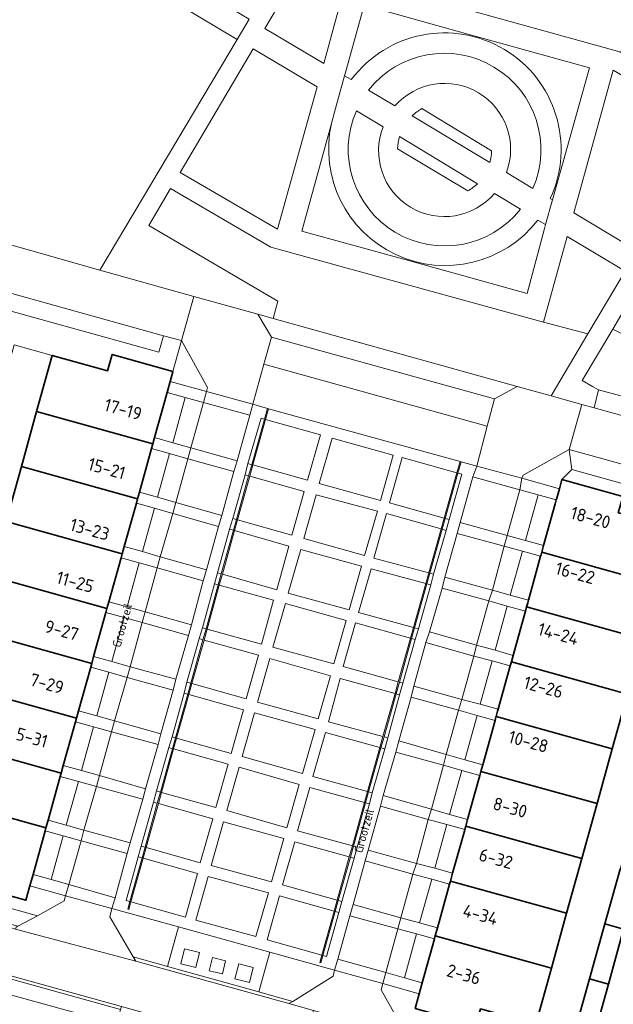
# Model space of a CAD drawing. Header units: metres. Extents: x 149984 to 156489, y 469398 to 478068.
# Tile 717 of 854: x 154515 to 154577, y 473006 to 473110. Entities that reach past the tile are written whole.
import ezdxf
from ezdxf.enums import TextEntityAlignment as Align

# ---------------------------------------------------------------- set-up
doc = ezdxf.new("R2010")
doc.units = ezdxf.units.M
doc.header["$LTSCALE"] = 0.75
for name, color, linetype, lineweight in [('B-WE-GR-BEPLANTING_CULTUUR_HEESTERS-GV', 252, 'Continuous', 18), ('B-WE-GR-STRUIK-GV', 252, 'Continuous', 13), ('B-WE-IE-TERREINAFSCHEIDING_KUNSTMATIG_MUUR-GV', 252, 'Continuous', 18), ('B-WE-OG-BEBOUWING-GV', 6, 'Continuous', 35), ('B-WE-OG-BEBOUWING-T18', 1, 'Continuous', 18), ('B-WE-OG-TERREIN_BEGROEID-GV', 252, 'Continuous', 18), ('B-WE-OG-TERREIN_ERF-GV', 252, 'Continuous', 18), ('B-WE-OG-TOPOGRAFIE-T18', 7, 'Continuous', 18), ('B-WE-VH-GESLOTENVERHARDING_ASFALT-GV', 252, 'Continuous', 18), ('B-WE-VH-OPENVERHARDING-GV', 252, 'Continuous', 18), ('B-WE-VH-OPENVERHARDING_BETONSTRAATSTEEN-GV', 252, 'Continuous', 18), ('B-WE-VH-OPENVERHARDING_SIERBESTRATING-GV', 252, 'Continuous', 18), ('B-WE-VH-OPENVERHARDING_STRAATBAKSTEEN-GV', 252, 'Continuous', 18)]:
    doc.layers.add(name, color=color, linetype=linetype, lineweight=lineweight)
doc.styles.add('NLCS-ISO-M500-T18', font='NLCS-ISO.ttf', dxfattribs={"height": 0.9})
doc.styles.add('NLCS-ISO-M750-T18', font='NLCS-ISO.ttf', dxfattribs={"height": 1.35})

msp = doc.modelspace()

# ---------------------------------------------------------------- linework, layer by layer
at = {"layer": 'B-WE-GR-BEPLANTING_CULTUUR_HEESTERS-GV', "flags": 128}
for points in [[(154570.786, 473091.231), (154571.035, 473091.095), (154574.941, 473105.071), (154562.053, 473108.645), (154551.088, 473111.719), (154549.227, 473104.981), (154549.018, 473104.225), (154549.732, 473103.835)], [(154551.553, 473102.723), (154554.354, 473101.049)], [(154553.102, 473098.844), (154550.268, 473100.536)], [(154564.574, 473096.302), (154557.212, 473100.758)], [(154547.622, 473099.168), (154544.482, 473087.797), (154555.556, 473084.736), (154568.355, 473081.198), (154570.148, 473087.923)], [(154556.172, 473099.979), (154564.392, 473095.058)], [(154563.085, 473092.809), (154554.821, 473097.795)], [(154554.617, 473096.508), (154562.081, 473092.042)], [(154566.159, 473093.997), (154568.958, 473092.299)], [(154567.63, 473090.104), (154564.886, 473091.775)], [(154570.148, 473087.923), (154570.305, 473088.485), (154569.461, 473088.947)], [(154579.079, 473076.572), (154577.407, 473077.412), (154574.175, 473071.973), (154575.279, 473071.347), (154575.908, 473070.991), (154594.113, 473066.127)]]:
    msp.add_lwpolyline(points, dxfattribs=at)
at = {"layer": 'B-WE-GR-BEPLANTING_CULTUUR_HEESTERS-GV'}
for points in [[(154549.732, 473103.835, -0.9011196), (154570.786, 473091.231)], [(154568.958, 473092.299, 0.8789656), (154551.553, 473102.723)], [(154554.354, 473101.049, -0.8327284), (154566.159, 473093.997)], [(154550.268, 473100.536, 0.8801924), (154567.63, 473090.104)], [(154557.212, 473100.758, 0.0643375), (154556.172, 473099.979)], [(154569.461, 473088.947, -0.8017398), (154547.622, 473099.168)], [(154564.886, 473091.775, -0.8468182), (154553.102, 473098.844)], [(154554.821, 473097.795, 0.0389792), (154554.617, 473096.508)], [(154564.392, 473095.058, 0.0706389), (154564.574, 473096.302)], [(154562.081, 473092.042, 0.0569916), (154563.085, 473092.809)]]:
    msp.add_lwpolyline(points, format="xyb", dxfattribs=at)
at = {"layer": 'B-WE-GR-BEPLANTING_CULTUUR_HEESTERS-GV', "flags": 128}
msp.add_lwpolyline([(154577.407, 473077.412), (154579.079, 473076.572), (154580.623, 473075.382), (154582.015, 473074.369), (154582.749, 473073.635), (154583.711, 473073.104), (154584.774, 473072.851), (154585.635, 473072.977), (154586.394, 473073.306), (154586.976, 473073.661), (154587.964, 473073.661), (154588.976, 473073.737), (154590.495, 473073.483), (154591.938, 473073.104), (154593.406, 473072.496), (154594.545, 473071.737), (154595.457, 473071.053), (154596.382, 473070.306), (154597.021, 473072.646), (154580.435, 473082.51), (154578.262, 473078.852)], close=True, dxfattribs=at)
at = {"layer": 'B-WE-GR-STRUIK-GV', "flags": 128}
msp.add_lwpolyline([(154575.908, 473070.991), (154575.447, 473069.079), (154592.856, 473064.243), (154593.067, 473065.001), (154593.25, 473065.368), (154593.556, 473065.694), (154593.963, 473066.041), (154594.113, 473066.127)], close=True, dxfattribs=at)
at = {"layer": 'B-WE-IE-TERREINAFSCHEIDING_KUNSTMATIG_MUUR-GV', "flags": 128}
for points in [[(154530.924, 473032.958), (154531.243, 473034.102), (154532.536, 473038.738), (154532.855, 473039.881), (154534.143, 473044.497), (154534.468, 473045.66), (154535.762, 473050.301), (154536.084, 473051.453), (154537.376, 473056.085), (154537.692, 473057.217), (154538.982, 473061.84), (154539.313, 473063.028), (154540.659, 473067.851), (154540.971, 473068.969), (154540.856, 473069.003), (154540.544, 473067.883), (154539.198, 473063.06), (154538.867, 473061.872), (154537.577, 473057.249), (154537.261, 473056.118), (154535.969, 473051.486), (154535.647, 473050.333), (154534.352, 473045.693), (154534.028, 473044.529), (154532.74, 473039.913), (154532.421, 473038.771), (154531.127, 473034.134), (154530.808, 473032.99), (154529.527, 473028.399), (154529.196, 473027.211), (154527.897, 473022.555), (154527.583, 473021.432), (154526.295, 473016.815), (154526.066, 473015.994), (154526.181, 473015.959), (154526.411, 473016.782), (154527.699, 473021.4), (154528.012, 473022.523), (154529.311, 473027.178), (154529.643, 473028.367)], [(154552.758, 473033.106), (154551.452, 473028.445), (154551.13, 473027.296), (154549.846, 473022.713), (154549.515, 473021.531), (154548.23, 473016.946), (154547.907, 473015.793), (154546.604, 473011.141), (154546.384, 473010.357), (154546.5, 473010.325), (154546.72, 473011.109), (154548.023, 473015.761), (154548.346, 473016.914), (154549.63, 473021.498), (154549.962, 473022.681), (154551.246, 473027.264), (154551.567, 473028.412), (154552.873, 473033.074), (154553.199, 473034.235), (154554.478, 473038.803), (154554.821, 473040.025), (154556.115, 473044.644), (154556.439, 473045.802), (154557.739, 473050.441), (154558.054, 473051.564), (154559.359, 473056.225), (154559.677, 473057.359), (154561.023, 473062.165), (154561.36, 473063.366), (154561.244, 473063.397), (154560.908, 473062.197), (154559.561, 473057.391), (154559.244, 473056.258), (154557.938, 473051.595), (154557.623, 473050.472), (154556.323, 473045.834), (154555.999, 473044.676), (154554.705, 473040.057), (154554.363, 473038.835), (154553.083, 473034.267)]]:
    msp.add_lwpolyline(points, close=True, dxfattribs=at)
at = {"layer": 'B-WE-OG-BEBOUWING-GV', "flags": 128}
for points in [[(154530.842, 473072.898), (154530.848, 473072.921), (154524.404, 473074.717), (154523.926, 473072.996), (154518.081, 473074.626), (154516.425, 473068.674), (154528.716, 473065.254), (154528.903, 473065.926), (154530.235, 473070.716), (154530.556, 473071.868)], [(154516.425, 473068.674), (154514.809, 473062.866), (154527.101, 473059.446), (154527.294, 473060.14), (154528.581, 473064.767), (154528.716, 473065.254)], [(154525.486, 473053.638), (154525.694, 473054.386), (154526.977, 473059), (154527.101, 473059.446), (154514.809, 473062.866), (154513.193, 473057.058)], [(154569.895, 473053.804), (154582.197, 473050.388), (154583.849, 473056.337), (154578.673, 473057.773), (154578.008, 473057.958), (154577.999, 473057.96), (154578.473, 473059.67), (154578.479, 473059.693), (154572.025, 473061.482), (154571.757, 473060.517), (154571.483, 473059.53), (154571.43, 473059.337), (154571.31, 473058.904), (154570.086, 473054.491)], [(154523.871, 473047.83), (154524.071, 473048.549), (154525.367, 473053.211), (154525.486, 473053.638), (154513.193, 473057.058), (154511.577, 473051.25)], [(154582.197, 473050.388), (154569.895, 473053.804), (154569.817, 473053.524), (154569.773, 473053.364), (154569.087, 473050.892), (154568.479, 473048.702), (154568.407, 473048.442), (154568.284, 473047.999), (154580.586, 473044.584)], [(154511.577, 473051.25), (154509.961, 473045.443), (154522.256, 473042.022), (154522.456, 473042.741), (154523.753, 473047.406), (154523.871, 473047.83)], [(154566.863, 473042.874), (154566.674, 473042.194), (154578.974, 473038.779), (154580.586, 473044.584), (154568.284, 473047.999), (154568.16, 473047.551), (154567.775, 473046.163)], [(154520.641, 473036.214), (154520.861, 473037.005), (154522.145, 473041.623), (154522.256, 473042.022), (154509.961, 473045.443), (154508.345, 473039.635)], [(154565.225, 473036.974), (154565.063, 473036.39), (154577.362, 473032.975), (154578.974, 473038.779), (154566.674, 473042.194), (154566.551, 473041.752), (154565.277, 473037.161)], [(154506.729, 473033.827), (154519.026, 473030.405), (154519.246, 473031.197), (154520.533, 473035.826), (154520.641, 473036.214), (154508.345, 473039.635)], [(154565.063, 473036.39), (154565.044, 473036.322), (154564.947, 473035.972), (154563.646, 473031.282), (154563.453, 473030.585), (154575.751, 473027.17), (154577.362, 473032.975)], [(154519.026, 473030.405), (154506.729, 473033.827), (154505.113, 473028.019), (154517.411, 473024.597), (154517.641, 473025.425), (154518.931, 473030.063)], [(154563.453, 473030.585), (154563.333, 473030.154), (154562.811, 473028.271), (154562.04, 473025.495), (154561.842, 473024.78), (154574.139, 473021.366), (154575.751, 473027.17)], [(154505.113, 473028.019), (154503.457, 473022.067), (154509.311, 473020.46), (154508.831, 473018.728), (154515.282, 473016.939), (154515.704, 473018.457), (154516.038, 473019.659), (154517.324, 473024.284), (154517.411, 473024.597)], [(154560.232, 473018.975), (154572.527, 473015.561), (154574.139, 473021.366), (154561.842, 473024.78), (154561.743, 473024.423), (154561.699, 473024.265), (154560.461, 473019.802)], [(154576.567, 473014.432), (154578.557, 473013.879), (154580.17, 473019.684), (154578.179, 473020.236)], [(154560.138, 473018.638), (154559.214, 473015.307), (154558.856, 473014.017), (154558.621, 473013.171), (154570.916, 473009.757), (154572.527, 473015.561), (154560.232, 473018.975)], [(154578.557, 473013.879), (154576.567, 473014.432), (154574.955, 473008.627), (154576.945, 473008.074)], [(154569.264, 473003.808), (154570.916, 473009.757), (154558.621, 473013.171), (154558.531, 473012.848), (154557.247, 473008.217), (154557.139, 473007.828), (154556.923, 473007.05), (154556.493, 473005.499), (154562.929, 473003.696), (154563.413, 473005.434)], [(154576.945, 473008.074), (154574.955, 473008.627), (154573.302, 473002.678), (154575.292, 473002.125)]]:
    msp.add_lwpolyline(points, close=True, dxfattribs=at)
at = {"layer": 'B-WE-OG-TERREIN_BEGROEID-GV', "flags": 128}
for points in [[(154544.593, 473116.049), (154549.326, 473114.791), (154578.146, 473106.773), (154588.794, 473100.478), (154591.026, 473104.281), (154576.913, 473112.629), (154577.575, 473114.456), (154553.754, 473121.017), (154552.476, 473116.285), (154550.267, 473116.927), (154551.627, 473121.605), (154548.386, 473122.502)], [(154549.326, 473114.791), (154544.593, 473116.049), (154540.596, 473109.248), (154546.808, 473105.546)], [(154539.328, 473107.093), (154531.616, 473093.988), (154541.937, 473087.986), (154546.114, 473103.049)], [(154573.289, 473089.712), (154579.995, 473085.7), (154587.766, 473098.784), (154577.458, 473104.82)], [(154567.275, 473071.349), (154567.288, 473071.345), (154570.891, 473070.344), (154574.778, 473076.899), (154570.061, 473078.165), (154541.215, 473086.08), (154530.604, 473092.31), (154528.288, 473088.372), (154541.963, 473080.368), (154541.464, 473078.533)], [(154570.061, 473078.165), (154574.778, 473076.899), (154578.727, 473083.558), (154572.599, 473087.206)]]:
    msp.add_lwpolyline(points, close=True, dxfattribs=at)
msp.add_lwpolyline([(154478.306, 473096.255), (154480.229, 473095.721), (154481.728, 473095.279), (154501.483, 473089.782), (154523.127, 473083.638), (154537.648, 473108.071), (154518.842, 473119.323)], dxfattribs=at)
at = {"layer": 'B-WE-OG-TERREIN_ERF-GV', "flags": 128}
for points in [[(154512.372, 473069.802), (154510.756, 473063.994), (154509.139, 473058.186), (154507.523, 473052.378), (154505.907, 473046.571), (154504.291, 473040.763), (154502.675, 473034.955), (154501.058, 473029.147), (154499.399, 473023.185), (154503.457, 473022.067), (154505.113, 473028.019), (154506.729, 473033.827), (154508.345, 473039.635), (154509.961, 473045.443), (154511.577, 473051.25), (154513.193, 473057.058), (154514.809, 473062.866), (154516.425, 473068.674), (154518.081, 473074.626), (154514.027, 473075.749)], [(154570.916, 473009.757), (154569.264, 473003.808), (154573.302, 473002.678), (154574.955, 473008.627), (154576.567, 473014.432), (154578.179, 473020.236), (154579.792, 473026.041), (154581.404, 473031.846), (154583.017, 473037.65), (154584.629, 473043.455), (154586.241, 473049.26), (154587.894, 473055.209), (154583.849, 473056.337), (154582.197, 473050.388), (154580.586, 473044.584), (154578.974, 473038.779), (154577.362, 473032.975), (154575.751, 473027.17), (154574.139, 473021.366), (154572.527, 473015.561)]]:
    msp.add_lwpolyline(points, close=True, dxfattribs=at)
msp.add_lwpolyline([(154651.005, 473038.708), (154619.36, 473047.607), (154590.874, 473055.504), (154590.585, 473054.461), (154589.885, 473054.656), (154588.232, 473048.707), (154586.62, 473042.902), (154585.007, 473037.097), (154583.395, 473031.293), (154581.782, 473025.488), (154580.17, 473019.684), (154578.557, 473013.879), (154576.945, 473008.074), (154575.292, 473002.125), (154576.714, 473001.73), (154576.447, 473000.817), (154579.383, 473000), (154649.167, 472980.583), (154650.78, 472986.359)], dxfattribs=at)
at = {"layer": 'B-WE-VH-GESLOTENVERHARDING_ASFALT-GV', "flags": 128}
msp.add_lwpolyline([(154518.842, 473119.323), (154537.648, 473108.071), (154538.926, 473110.225), (154526.121, 473117.865), (154520.051, 473121.487)], dxfattribs=at)
at = {"layer": 'B-WE-VH-OPENVERHARDING-GV', "flags": 128}
for points in [[(154532.076, 473011.786), (154531.691, 473010.221), (154533.263, 473009.833), (154533.649, 473011.398)], [(154535.033, 473010.867), (154534.698, 473009.472), (154536.083, 473009.139), (154536.418, 473010.535)], [(154537.83, 473010.213), (154537.412, 473008.634), (154538.94, 473008.23), (154539.358, 473009.809)]]:
    msp.add_lwpolyline(points, close=True, dxfattribs=at)
at = {"layer": 'B-WE-VH-OPENVERHARDING_BETONSTRAATSTEEN-GV', "flags": 128}
for points in [[(154480.395, 473090.488), (154529.841, 473076.717), (154531.759, 473076.199), (154533.06, 473080.873), (154523.127, 473083.638), (154501.483, 473089.782), (154481.728, 473095.279)], [(154480.395, 473090.488), (154479.883, 473088.716), (154529.358, 473074.967), (154529.841, 473076.717)], [(154539.305, 473069.466), (154540.479, 473073.685), (154541.27, 473076.55), (154539.855, 473078.981), (154533.06, 473080.873), (154531.759, 473076.199), (154534.519, 473071.224), (154534.404, 473070.799)], [(154541.464, 473078.533), (154539.855, 473078.981), (154541.27, 473076.55), (154564.904, 473070.034), (154567.275, 473071.349)], [(154530.848, 473072.921), (154530.842, 473072.898), (154530.556, 473071.868), (154534.404, 473070.799), (154534.519, 473071.224), (154531.759, 473076.199)], [(154540.479, 473073.685), (154564.101, 473067.15), (154564.904, 473070.034), (154541.27, 473076.55)], [(154564.101, 473067.15), (154540.479, 473073.685), (154539.305, 473069.466), (154540.856, 473069.003), (154540.971, 473068.969), (154561.244, 473063.397), (154561.36, 473063.366), (154563.004, 473062.919)], [(154534.096, 473069.643), (154534.404, 473070.799), (154530.556, 473071.868), (154530.235, 473070.716), (154532.157, 473070.182)], [(154567.787, 473061.618), (154567.922, 473061.963), (154572.797, 473064.665), (154574.125, 473069.446), (154570.891, 473070.344), (154567.288, 473071.345), (154567.275, 473071.349), (154564.904, 473070.034), (154564.101, 473067.15), (154563.004, 473062.919)], [(154528.903, 473065.926), (154530.824, 473065.388), (154532.157, 473070.182), (154530.235, 473070.716)], [(154532.746, 473064.851), (154534.096, 473069.643), (154532.157, 473070.182), (154530.824, 473065.388)], [(154534.096, 473069.643), (154538.99, 473068.286), (154539.305, 473069.466), (154534.404, 473070.799)], [(154537.641, 473063.452), (154537.3, 473062.323), (154536.03, 473057.67), (154535.677, 473056.531), (154534.401, 473051.919), (154534.057, 473050.746), (154532.829, 473046.106), (154532.498, 473044.978), (154531.173, 473040.339), (154530.874, 473039.182), (154529.556, 473034.559), (154529.277, 473033.42), (154527.961, 473028.755), (154527.665, 473027.645), (154526.341, 473023.015), (154526.004, 473021.879), (154524.726, 473017.204), (154524.385, 473016.077), (154531.44, 473014.121), (154541.103, 473011.442), (154547.965, 473009.54), (154548.322, 473010.714), (154549.575, 473015.303), (154549.921, 473016.501), (154551.197, 473021.115), (154551.511, 473022.25), (154552.807, 473026.895), (154553.119, 473028.047), (154554.433, 473032.64), (154554.774, 473033.813), (154556.053, 473038.454), (154556.364, 473039.6), (154557.621, 473044.219), (154558.013, 473045.375), (154559.349, 473049.999), (154559.638, 473051.167), (154560.923, 473055.756), (154561.254, 473056.925), (154562.614, 473061.762), (154563.004, 473062.919), (154561.36, 473063.366), (154561.023, 473062.165), (154561.428, 473062.052), (154560.089, 473057.244), (154559.782, 473056.106), (154558.45, 473051.457), (154558.151, 473050.33), (154556.838, 473045.695), (154556.504, 473044.535), (154555.196, 473039.92), (154554.84, 473038.704), (154553.59, 473034.128), (154553.282, 473032.96), (154551.956, 473028.304), (154551.646, 473027.154), (154550.345, 473022.576), (154550.018, 473021.39), (154548.733, 473016.805), (154548.4, 473015.655), (154547.121, 473010.996), (154546.72, 473011.109), (154546.5, 473010.325), (154546.384, 473010.357), (154546.604, 473011.141), (154540.838, 473012.76), (154542.116, 473017.419), (154547.907, 473015.793), (154548.23, 473016.946), (154542.444, 473018.57), (154543.749, 473023.143), (154549.515, 473021.531), (154549.846, 473022.713), (154544.039, 473024.308), (154545.341, 473028.886), (154551.13, 473027.296), (154551.452, 473028.445), (154545.673, 473030.058), (154546.999, 473034.714), (154552.758, 473033.106), (154553.083, 473034.267), (154547.306, 473035.849), (154548.556, 473040.425), (154554.363, 473038.835), (154554.705, 473040.057), (154548.882, 473041.684), (154550.191, 473046.299), (154555.999, 473044.676), (154556.323, 473045.834), (154550.507, 473047.402), (154551.82, 473052.037), (154557.623, 473050.472), (154557.938, 473051.595), (154552.133, 473053.16), (154553.45, 473057.892), (154559.244, 473056.258), (154559.561, 473057.391), (154553.775, 473059.005), (154555.114, 473063.813), (154560.908, 473062.197), (154561.244, 473063.397), (154540.971, 473068.969), (154540.659, 473067.851), (154546.488, 473066.217), (154545.109, 473061.404), (154539.313, 473063.028), (154538.982, 473061.84), (154544.75, 473060.22), (154543.452, 473055.599), (154537.692, 473057.217), (154537.376, 473056.085), (154543.108, 473054.438), (154541.836, 473049.8), (154536.084, 473051.453), (154535.762, 473050.301), (154541.49, 473048.706), (154540.217, 473044.061), (154534.468, 473045.66), (154534.143, 473044.497), (154539.906, 473042.877), (154538.597, 473038.267), (154532.855, 473039.881), (154532.536, 473038.738), (154538.306, 473037.099), (154537.029, 473032.493), (154531.243, 473034.102), (154530.924, 473032.958), (154536.712, 473031.348), (154535.405, 473026.766), (154529.643, 473028.367), (154529.311, 473027.178), (154535.062, 473025.569), (154533.747, 473020.919), (154528.012, 473022.523), (154527.699, 473021.4), (154533.458, 473019.77), (154532.181, 473015.149), (154526.411, 473016.782), (154526.181, 473015.959), (154526.066, 473015.994), (154526.295, 473016.815), (154525.894, 473016.928), (154527.171, 473021.549), (154527.483, 473022.671), (154528.798, 473027.322), (154529.108, 473028.516), (154530.415, 473033.099), (154530.753, 473034.238), (154532.054, 473038.875), (154532.324, 473040.03), (154533.633, 473044.64), (154533.984, 473045.795), (154535.258, 473050.441), (154535.576, 473051.599), (154536.848, 473056.237), (154537.182, 473057.36), (154538.48, 473061.981), (154538.796, 473063.173), (154540.174, 473067.987), (154540.544, 473067.883), (154540.856, 473069.003), (154539.305, 473069.466), (154538.99, 473068.286)], [(154538.99, 473068.286), (154534.096, 473069.643), (154532.746, 473064.851), (154537.641, 473063.452)], [(154575.447, 473069.079), (154574.125, 473069.446), (154572.797, 473064.665), (154618.106, 473052.093), (154619.402, 473056.869), (154597.41, 473062.978), (154595.505, 473063.507), (154594.594, 473063.76), (154592.856, 473064.243)], [(154538.796, 473063.173), (154539.198, 473063.06), (154540.544, 473067.883), (154540.174, 473067.987)], [(154540.659, 473067.851), (154539.313, 473063.028), (154545.109, 473061.404), (154546.488, 473066.217)], [(154528.903, 473065.926), (154528.716, 473065.254), (154528.581, 473064.767), (154530.503, 473064.232), (154532.424, 473063.685), (154532.746, 473064.851), (154530.824, 473065.388)], [(154552.811, 473059.272), (154554.181, 473064.073), (154547.708, 473065.877), (154546.346, 473061.062)], [(154554.181, 473064.073), (154552.811, 473059.272), (154546.346, 473061.062), (154547.708, 473065.877)], [(154530.503, 473064.232), (154528.581, 473064.767), (154527.294, 473060.14), (154529.216, 473059.606)], [(154537.3, 473062.323), (154537.641, 473063.452), (154532.746, 473064.851), (154532.424, 473063.685)], [(154531.149, 473059.067), (154532.424, 473063.685), (154530.503, 473064.232), (154529.216, 473059.606)], [(154531.149, 473059.067), (154536.03, 473057.67), (154537.3, 473062.323), (154532.424, 473063.685)], [(154559.561, 473057.391), (154560.908, 473062.197), (154555.114, 473063.813), (154553.775, 473059.005)], [(154572.797, 473064.665), (154567.922, 473061.963), (154567.787, 473061.618), (154571.757, 473060.517), (154572.025, 473061.482), (154573.086, 473062.54)], [(154619.33, 473051.753), (154618.106, 473052.093), (154572.797, 473064.665), (154573.086, 473062.54), (154673.67, 473034.581), (154676.017, 473031.536), (154678.103, 473032.096), (154674.844, 473036.325), (154622.919, 473050.758), (154621.661, 473051.107)], [(154538.867, 473061.872), (154539.198, 473063.06), (154538.796, 473063.173), (154538.48, 473061.981)], [(154562.614, 473061.762), (154567.573, 473060.401), (154567.787, 473061.618), (154563.004, 473062.919)], [(154537.182, 473057.36), (154537.577, 473057.249), (154538.867, 473061.872), (154538.48, 473061.981)], [(154537.692, 473057.217), (154543.452, 473055.599), (154544.75, 473060.22), (154538.982, 473061.84)], [(154559.677, 473057.359), (154560.089, 473057.244), (154561.428, 473062.052), (154561.023, 473062.165)], [(154561.254, 473056.925), (154566.237, 473055.551), (154567.573, 473060.401), (154562.614, 473061.762)], [(154567.573, 473060.401), (154569.509, 473059.87), (154571.43, 473059.337), (154571.483, 473059.53), (154571.757, 473060.517), (154567.787, 473061.618)], [(154587.894, 473055.209), (154589.885, 473054.656), (154590.585, 473054.461), (154590.874, 473055.504), (154619.36, 473047.607), (154651.005, 473038.708), (154656.686, 473037.131), (154662.761, 473035.445), (154671.46, 473033.141), (154674.149, 473032.396), (154676.017, 473031.536), (154673.67, 473034.581), (154573.086, 473062.54), (154572.025, 473061.482), (154578.479, 473059.693), (154578.473, 473059.67), (154577.999, 473057.96), (154578.008, 473057.958), (154578.673, 473057.773), (154583.849, 473056.337)], [(154528.899, 473058.463), (154530.834, 473057.907), (154531.149, 473059.067), (154529.216, 473059.606), (154527.294, 473060.14), (154527.101, 473059.446), (154526.977, 473059)], [(154551.146, 473053.437), (154552.491, 473058.149), (154546.013, 473059.882), (154544.702, 473055.248)], [(154552.491, 473058.149), (154551.146, 473053.437), (154544.702, 473055.248), (154546.013, 473059.882)], [(154568.167, 473055.023), (154569.509, 473059.87), (154567.573, 473060.401), (154566.237, 473055.551)], [(154569.509, 473059.87), (154568.167, 473055.023), (154570.086, 473054.491), (154571.31, 473058.904), (154571.43, 473059.337)], [(154526.977, 473059), (154525.694, 473054.386), (154527.616, 473053.852), (154528.899, 473058.463)], [(154530.834, 473057.907), (154528.899, 473058.463), (154527.616, 473053.852), (154529.512, 473053.304)], [(154530.834, 473057.907), (154535.677, 473056.531), (154536.03, 473057.67), (154531.149, 473059.067)], [(154529.512, 473053.304), (154534.401, 473051.919), (154535.677, 473056.531), (154530.834, 473057.907)], [(154559.244, 473056.258), (154553.45, 473057.892), (154552.133, 473053.16), (154557.938, 473051.595)], [(154537.577, 473057.249), (154537.182, 473057.36), (154536.848, 473056.237), (154537.261, 473056.118)], [(154559.359, 473056.225), (154559.782, 473056.106), (154560.089, 473057.244), (154559.677, 473057.359)], [(154560.923, 473055.756), (154565.904, 473054.422), (154566.237, 473055.551), (154561.254, 473056.925)], [(154535.576, 473051.599), (154535.969, 473051.486), (154537.261, 473056.118), (154536.848, 473056.237)], [(154543.108, 473054.438), (154537.376, 473056.085), (154536.084, 473051.453), (154541.836, 473049.8)], [(154558.45, 473051.457), (154559.782, 473056.106), (154559.359, 473056.225), (154558.054, 473051.564)], [(154565.904, 473054.422), (154560.923, 473055.756), (154559.638, 473051.167), (154564.672, 473049.785)], [(154569.817, 473053.524), (154569.895, 473053.804), (154570.086, 473054.491), (154568.167, 473055.023), (154566.237, 473055.551), (154565.904, 473054.422), (154567.855, 473053.896), (154569.773, 473053.364)], [(154525.367, 473053.211), (154527.29, 473052.677), (154529.181, 473052.129), (154529.512, 473053.304), (154527.616, 473053.852), (154525.694, 473054.386), (154525.486, 473053.638)], [(154565.904, 473054.422), (154564.672, 473049.785), (154566.564, 473049.233), (154567.855, 473053.896)], [(154529.181, 473052.129), (154534.057, 473050.746), (154534.401, 473051.919), (154529.512, 473053.304)], [(154549.503, 473047.68), (154550.825, 473052.311), (154544.374, 473054.089), (154543.065, 473049.46)], [(154550.825, 473052.311), (154549.503, 473047.68), (154543.065, 473049.46), (154544.374, 473054.089)], [(154569.087, 473050.892), (154569.773, 473053.364), (154567.855, 473053.896), (154566.564, 473049.233), (154568.479, 473048.702)], [(154527.29, 473052.677), (154525.367, 473053.211), (154524.071, 473048.549), (154525.993, 473048.015)], [(154527.897, 473047.476), (154529.181, 473052.129), (154527.29, 473052.677), (154525.993, 473048.015)], [(154529.181, 473052.129), (154527.897, 473047.476), (154532.829, 473046.106), (154534.057, 473050.746)], [(154535.258, 473050.441), (154535.647, 473050.333), (154535.969, 473051.486), (154535.576, 473051.599)], [(154556.323, 473045.834), (154557.623, 473050.472), (154551.82, 473052.037), (154550.507, 473047.402)], [(154557.739, 473050.441), (154558.151, 473050.33), (154558.45, 473051.457), (154558.054, 473051.564)], [(154559.349, 473049.999), (154564.308, 473048.634), (154564.672, 473049.785), (154559.638, 473051.167)], [(154535.258, 473050.441), (154533.984, 473045.795), (154534.352, 473045.693), (154535.647, 473050.333)], [(154541.49, 473048.706), (154535.762, 473050.301), (154534.468, 473045.66), (154540.217, 473044.061)], [(154556.439, 473045.802), (154556.838, 473045.695), (154558.151, 473050.33), (154557.739, 473050.441)], [(154499.399, 473023.185), (154497.412, 473023.736), (154496.021, 473024.064), (154495.839, 473023.153), (154493.063, 473023.91), (154425.968, 473042.6), (154401.057, 473049.586), (154402.576, 473047.035), (154516.513, 473015.312), (154519.328, 473016.885), (154519.467, 473017.41), (154515.704, 473018.457), (154515.282, 473016.939), (154508.831, 473018.728), (154509.311, 473020.46), (154503.457, 473022.067)], [(154563.002, 473043.954), (154564.308, 473048.634), (154559.349, 473049.999), (154558.013, 473045.375)], [(154568.16, 473047.551), (154568.284, 473047.999), (154568.407, 473048.442), (154568.479, 473048.702), (154566.564, 473049.233), (154564.672, 473049.785), (154564.308, 473048.634), (154566.246, 473048.082)], [(154524.071, 473048.549), (154523.871, 473047.83), (154523.753, 473047.406), (154525.675, 473046.869), (154527.59, 473046.338), (154527.897, 473047.476), (154525.993, 473048.015)], [(154549.188, 473046.576), (154547.871, 473041.961), (154541.443, 473043.725), (154542.753, 473048.357)], [(154547.871, 473041.961), (154549.188, 473046.576), (154542.753, 473048.357), (154541.443, 473043.725)], [(154564.308, 473048.634), (154563.002, 473043.954), (154564.951, 473043.404), (154566.246, 473048.082)], [(154568.16, 473047.551), (154566.246, 473048.082), (154564.951, 473043.404), (154566.863, 473042.874), (154567.775, 473046.163)], [(154514.45, 473014.191), (154516.513, 473015.312), (154402.576, 473047.035), (154403.755, 473045.046), (154423.086, 473039.647), (154466.426, 473027.583)], [(154524.378, 473042.207), (154525.675, 473046.869), (154523.753, 473047.406), (154522.456, 473042.741)], [(154527.59, 473046.338), (154532.498, 473044.978), (154532.829, 473046.106), (154527.897, 473047.476)], [(154525.675, 473046.869), (154524.378, 473042.207), (154526.307, 473041.664), (154527.59, 473046.338)], [(154526.307, 473041.664), (154531.173, 473040.339), (154532.498, 473044.978), (154527.59, 473046.338)], [(154554.705, 473040.057), (154555.999, 473044.676), (154550.191, 473046.299), (154548.882, 473041.684)], [(154533.633, 473044.64), (154534.028, 473044.529), (154534.352, 473045.693), (154533.984, 473045.795)], [(154556.504, 473044.535), (154556.838, 473045.695), (154556.439, 473045.802), (154556.115, 473044.644)], [(154557.621, 473044.219), (154562.705, 473042.803), (154563.002, 473043.954), (154558.013, 473045.375)], [(154534.028, 473044.529), (154533.633, 473044.64), (154532.324, 473040.03), (154532.74, 473039.913)], [(154532.855, 473039.881), (154538.597, 473038.267), (154539.906, 473042.877), (154534.143, 473044.497)], [(154554.821, 473040.025), (154555.196, 473039.92), (154556.504, 473044.535), (154556.115, 473044.644)], [(154561.417, 473038.215), (154562.705, 473042.803), (154557.621, 473044.219), (154556.364, 473039.6)], [(154563.002, 473043.954), (154562.705, 473042.803), (154564.64, 473042.282), (154566.551, 473041.752), (154566.674, 473042.194), (154566.863, 473042.874), (154564.951, 473043.404)], [(154522.145, 473041.623), (154524.067, 473041.087), (154526.004, 473040.537), (154526.307, 473041.664), (154524.378, 473042.207), (154522.456, 473042.741), (154522.256, 473042.022)], [(154546.214, 473036.152), (154547.517, 473040.72), (154541.107, 473042.536), (154539.805, 473037.932)], [(154547.517, 473040.72), (154546.214, 473036.152), (154539.805, 473037.932), (154541.107, 473042.536)], [(154562.705, 473042.803), (154561.417, 473038.215), (154563.369, 473037.69), (154564.64, 473042.282)], [(154566.551, 473041.752), (154564.64, 473042.282), (154563.369, 473037.69), (154565.277, 473037.161)], [(154522.145, 473041.623), (154520.861, 473037.005), (154522.784, 473036.471), (154524.067, 473041.087)], [(154524.681, 473035.933), (154526.004, 473040.537), (154524.067, 473041.087), (154522.784, 473036.471)], [(154526.004, 473040.537), (154530.874, 473039.182), (154531.173, 473040.339), (154526.307, 473041.664)], [(154525.414, 473005.69), (154477.76, 473018.905), (154466.167, 473022.146), (154462.773, 473023.08), (154461.746, 473023.359), (154458.968, 473024.151), (154457.909, 473024.448), (154438.389, 473029.888), (154424.44, 473033.801), (154407.671, 473038.42), (154402.587, 473039.84), (154402.263, 473039.529), (154410.99, 473037.164), (154525.305, 473005.375)], [(154526.004, 473040.537), (154524.681, 473035.933), (154529.556, 473034.559), (154530.874, 473039.182)], [(154532.054, 473038.875), (154532.421, 473038.771), (154532.74, 473039.913), (154532.324, 473040.03)], [(154553.083, 473034.267), (154554.363, 473038.835), (154548.556, 473040.425), (154547.306, 473035.849)], [(154555.196, 473039.92), (154554.821, 473040.025), (154554.478, 473038.803), (154554.84, 473038.704)], [(154400.929, 473038.251), (154424.425, 473031.763), (154497.627, 473011.357), (154524.92, 473003.818), (154525.305, 473005.375), (154410.99, 473037.164), (154402.263, 473039.529)], [(154530.753, 473034.238), (154531.127, 473034.134), (154532.421, 473038.771), (154532.054, 473038.875)], [(154538.306, 473037.099), (154532.536, 473038.738), (154531.243, 473034.102), (154537.029, 473032.493)], [(154553.199, 473034.235), (154553.59, 473034.128), (154554.84, 473038.704), (154554.478, 473038.803)], [(154556.053, 473038.454), (154561.072, 473037.064), (154561.417, 473038.215), (154556.364, 473039.6)], [(154554.774, 473033.813), (154559.788, 473032.369), (154561.072, 473037.064), (154556.053, 473038.454)], [(154565.044, 473036.322), (154565.063, 473036.39), (154565.225, 473036.974), (154565.277, 473037.161), (154563.369, 473037.69), (154561.417, 473038.215), (154561.072, 473037.064), (154563.04, 473036.501), (154564.947, 473035.972)], [(154520.641, 473036.214), (154520.533, 473035.826), (154522.456, 473035.293), (154524.354, 473034.771), (154524.681, 473035.933), (154522.784, 473036.471), (154520.861, 473037.005)], [(154545.89, 473035.018), (154539.479, 473036.777), (154538.176, 473032.17), (154544.564, 473030.371)], [(154544.564, 473030.371), (154538.176, 473032.17), (154539.479, 473036.777), (154545.89, 473035.018)], [(154563.04, 473036.501), (154561.072, 473037.064), (154559.788, 473032.369), (154561.741, 473031.811)], [(154520.533, 473035.826), (154519.246, 473031.197), (154521.169, 473030.664), (154521.172, 473030.676), (154522.456, 473035.293)], [(154524.354, 473034.771), (154529.277, 473033.42), (154529.556, 473034.559), (154524.681, 473035.933)], [(154563.646, 473031.282), (154564.947, 473035.972), (154563.04, 473036.501), (154561.741, 473031.811)], [(154523.082, 473030.138), (154524.354, 473034.771), (154522.456, 473035.293), (154521.172, 473030.676)], [(154523.082, 473030.138), (154527.961, 473028.755), (154529.277, 473033.42), (154524.354, 473034.771)], [(154551.452, 473028.445), (154552.758, 473033.106), (154546.999, 473034.714), (154545.673, 473030.058)], [(154530.753, 473034.238), (154530.415, 473033.099), (154530.808, 473032.99), (154531.127, 473034.134)], [(154552.873, 473033.074), (154553.282, 473032.96), (154553.59, 473034.128), (154553.199, 473034.235)], [(154559.788, 473032.369), (154554.774, 473033.813), (154554.433, 473032.64), (154559.498, 473031.24)], [(154529.108, 473028.516), (154529.527, 473028.399), (154530.808, 473032.99), (154530.415, 473033.099)], [(154536.712, 473031.348), (154530.924, 473032.958), (154529.643, 473028.367), (154535.405, 473026.766)], [(154551.956, 473028.304), (154553.282, 473032.96), (154552.873, 473033.074), (154551.567, 473028.412)], [(154553.119, 473028.047), (154558.22, 473026.58), (154559.498, 473031.24), (154554.433, 473032.64)], [(154563.333, 473030.154), (154563.453, 473030.585), (154563.646, 473031.282), (154561.741, 473031.811), (154559.788, 473032.369), (154559.498, 473031.24), (154561.429, 473030.682)], [(154522.769, 473028.999), (154523.082, 473030.138), (154521.172, 473030.676), (154521.169, 473030.664), (154519.246, 473031.197), (154519.026, 473030.405), (154518.931, 473030.063), (154520.853, 473029.528)], [(154542.924, 473024.625), (154544.23, 473029.203), (154537.851, 473031.023), (154536.555, 473026.439)], [(154544.23, 473029.203), (154542.924, 473024.625), (154536.555, 473026.439), (154537.851, 473031.023)], [(154560.139, 473026.023), (154561.429, 473030.682), (154559.498, 473031.24), (154558.22, 473026.58)], [(154563.333, 473030.154), (154561.429, 473030.682), (154560.139, 473026.023), (154562.04, 473025.495), (154562.811, 473028.271)], [(154517.641, 473025.425), (154519.564, 473024.891), (154520.853, 473029.528), (154518.931, 473030.063)], [(154519.564, 473024.891), (154521.422, 473024.378), (154522.769, 473028.999), (154520.853, 473029.528)], [(154523.082, 473030.138), (154522.769, 473028.999), (154527.665, 473027.645), (154527.961, 473028.755)], [(154521.422, 473024.378), (154526.341, 473023.015), (154527.665, 473027.645), (154522.769, 473028.999)], [(154528.798, 473027.322), (154529.196, 473027.211), (154529.527, 473028.399), (154529.108, 473028.516)], [(154544.039, 473024.308), (154549.846, 473022.713), (154551.13, 473027.296), (154545.341, 473028.886)], [(154551.246, 473027.264), (154551.646, 473027.154), (154551.956, 473028.304), (154551.567, 473028.412)], [(154462.773, 473023.08), (154466.167, 473022.146), (154477.76, 473018.905), (154525.414, 473005.69), (154527.817, 473005.014), (154535.785, 473002.797), (154544.381, 473000.428), (154545.736, 473005.26), (154543.115, 473006.009), (154526.919, 473010.488), (154514.2, 473013.89), (154512.862, 473014.304), (154498.288, 473018.374), (154496.955, 473018.728), (154464.137, 473027.868)], [(154528.798, 473027.322), (154527.483, 473022.671), (154527.897, 473022.555), (154529.196, 473027.211)], [(154528.012, 473022.523), (154533.747, 473020.919), (154535.062, 473025.569), (154529.311, 473027.178)], [(154549.962, 473022.681), (154550.345, 473022.576), (154551.646, 473027.154), (154551.246, 473027.264)], [(154552.807, 473026.895), (154557.876, 473025.487), (154558.22, 473026.58), (154553.119, 473028.047)], [(154556.619, 473020.851), (154557.876, 473025.487), (154552.807, 473026.895), (154551.511, 473022.25)], [(154558.22, 473026.58), (154557.876, 473025.487), (154559.842, 473024.951), (154561.743, 473024.423), (154561.842, 473024.78), (154562.04, 473025.495), (154560.139, 473026.023)], [(154517.324, 473024.284), (154519.246, 473023.749), (154521.141, 473023.224), (154521.422, 473024.378), (154519.564, 473024.891), (154517.641, 473025.425), (154517.411, 473024.597)], [(154541.285, 473018.883), (154542.593, 473023.466), (154536.218, 473025.246), (154534.906, 473020.606)], [(154542.593, 473023.466), (154541.285, 473018.883), (154534.906, 473020.606), (154536.218, 473025.246)], [(154557.876, 473025.487), (154556.619, 473020.851), (154558.562, 473020.329), (154559.842, 473024.951)], [(154516.038, 473019.659), (154517.96, 473019.124), (154519.246, 473023.749), (154517.324, 473024.284)], [(154526.004, 473021.879), (154526.341, 473023.015), (154521.422, 473024.378), (154521.141, 473023.224)], [(154559.842, 473024.951), (154558.562, 473020.329), (154560.461, 473019.802), (154561.699, 473024.265), (154561.743, 473024.423)], [(154519.831, 473018.606), (154521.141, 473023.224), (154519.246, 473023.749), (154517.96, 473019.124)], [(154519.831, 473018.606), (154524.726, 473017.204), (154526.004, 473021.879), (154521.141, 473023.224)], [(154548.23, 473016.946), (154549.515, 473021.531), (154543.749, 473023.143), (154542.444, 473018.57)], [(154527.171, 473021.549), (154527.583, 473021.432), (154527.897, 473022.555), (154527.483, 473022.671)], [(154550.018, 473021.39), (154550.345, 473022.576), (154549.962, 473022.681), (154549.63, 473021.498)], [(154551.197, 473021.115), (154556.263, 473019.711), (154556.619, 473020.851), (154551.511, 473022.25)], [(154527.171, 473021.549), (154525.894, 473016.928), (154526.295, 473016.815), (154527.583, 473021.432)], [(154533.458, 473019.77), (154527.699, 473021.4), (154526.411, 473016.782), (154532.181, 473015.149)], [(154548.346, 473016.914), (154548.733, 473016.805), (154550.018, 473021.39), (154549.63, 473021.498)], [(154549.921, 473016.501), (154554.987, 473015.085), (154556.263, 473019.711), (154551.197, 473021.115)], [(154560.138, 473018.638), (154560.232, 473018.975), (154560.461, 473019.802), (154558.562, 473020.329), (154556.619, 473020.851), (154556.263, 473019.711), (154558.24, 473019.165)], [(154519.467, 473017.41), (154519.831, 473018.606), (154517.96, 473019.124), (154516.038, 473019.659), (154515.704, 473018.457)], [(154533.277, 473014.847), (154539.633, 473013.093), (154540.957, 473017.734), (154534.583, 473019.465)], [(154540.957, 473017.734), (154539.633, 473013.093), (154533.277, 473014.847), (154534.583, 473019.465)], [(154554.987, 473015.085), (154556.961, 473014.543), (154558.24, 473019.165), (154556.263, 473019.711)], [(154559.214, 473015.307), (154560.138, 473018.638), (154558.24, 473019.165), (154556.961, 473014.543), (154558.856, 473014.017)], [(154519.467, 473017.41), (154524.385, 473016.077), (154524.726, 473017.204), (154519.831, 473018.606)], [(154526.65, 473010.938), (154524.18, 473015.184), (154524.385, 473016.077), (154519.467, 473017.41), (154519.328, 473016.885), (154516.513, 473015.312), (154514.45, 473014.191), (154514.262, 473014.089), (154514.2, 473013.89), (154526.919, 473010.488)], [(154547.907, 473015.793), (154542.116, 473017.419), (154540.838, 473012.76), (154546.604, 473011.141)], [(154548.023, 473015.761), (154548.4, 473015.655), (154548.733, 473016.805), (154548.346, 473016.914)], [(154524.385, 473016.077), (154524.18, 473015.184), (154526.65, 473010.938), (154529.926, 473010.027), (154529.936, 473010.024), (154530.273, 473009.93), (154531.44, 473014.121)], [(154546.72, 473011.109), (154547.121, 473010.996), (154548.4, 473015.655), (154548.023, 473015.761)], [(154554.987, 473015.085), (154549.921, 473016.501), (154549.575, 473015.303), (154554.671, 473013.922)], [(154548.322, 473010.714), (154553.392, 473009.288), (154554.671, 473013.922), (154549.575, 473015.303)], [(154554.987, 473015.085), (154554.671, 473013.922), (154556.637, 473013.374), (154558.531, 473012.848), (154558.621, 473013.171), (154558.856, 473014.017), (154556.961, 473014.543)], [(154531.44, 473014.121), (154530.273, 473009.93), (154539.933, 473007.241), (154541.103, 473011.442)], [(154556.637, 473013.374), (154554.671, 473013.922), (154553.392, 473009.288), (154555.355, 473008.742)], [(154555.355, 473008.742), (154557.247, 473008.217), (154558.531, 473012.848), (154556.637, 473013.374)], [(154532.076, 473011.786), (154533.649, 473011.398), (154533.263, 473009.833), (154531.691, 473010.221)], [(154543.115, 473006.009), (154543.54, 473006.238), (154540.28, 473007.145), (154540.264, 473007.149), (154539.933, 473007.241), (154530.273, 473009.93), (154529.936, 473010.024), (154529.926, 473010.027), (154526.65, 473010.938), (154526.919, 473010.488)], [(154535.033, 473010.867), (154536.418, 473010.535), (154536.083, 473009.139), (154534.698, 473009.472)], [(154543.54, 473006.238), (154547.803, 473008.893), (154547.965, 473009.54), (154541.103, 473011.442), (154539.933, 473007.241), (154540.264, 473007.149), (154540.28, 473007.145)], [(154553.392, 473009.288), (154548.322, 473010.714), (154547.965, 473009.54), (154553.072, 473008.118)], [(154537.83, 473010.213), (154539.358, 473009.809), (154538.94, 473008.23), (154537.412, 473008.634)], [(154555.878, 473002.364), (154555.639, 473002.788), (154554.382, 473004.805), (154552.882, 473007.469), (154553.072, 473008.118), (154547.965, 473009.54), (154547.803, 473008.893), (154543.54, 473006.238), (154543.115, 473006.009), (154545.736, 473005.26)], [(154556.923, 473007.05), (154557.139, 473007.828), (154557.247, 473008.217), (154555.355, 473008.742), (154553.392, 473009.288), (154553.072, 473008.118)], [(154575.292, 473002.125), (154573.302, 473002.678), (154569.264, 473003.808), (154563.413, 473005.434), (154562.929, 473003.696), (154556.493, 473005.499), (154556.923, 473007.05), (154553.072, 473008.118), (154552.882, 473007.469), (154554.382, 473004.805), (154571.644, 473000), (154622.08, 472985.961), (154666.658, 472973.601), (154668.682, 472975.238), (154666.66, 472975.708), (154655.238, 472978.854), (154649.157, 472980.547), (154649.167, 472980.583), (154579.383, 473000), (154576.447, 473000.817), (154576.714, 473001.73)]]:
    msp.add_lwpolyline(points, close=True, dxfattribs=at)
for points in [[(154514.027, 473075.749), (154518.081, 473074.626), (154523.926, 473072.996), (154524.404, 473074.717), (154530.848, 473072.921), (154531.759, 473076.199), (154529.841, 473076.717), (154529.358, 473074.967), (154479.883, 473088.716)], [(154501.731, 473007.813), (154520.102, 473002.697), (154520.113, 473002.693), (154526.52, 473000.254), (154527.732, 473004.689), (154527.817, 473005.014), (154525.414, 473005.69), (154525.305, 473005.375), (154524.92, 473003.818), (154497.627, 473011.357)]]:
    msp.add_lwpolyline(points, dxfattribs=at)
at = {"layer": 'B-WE-VH-OPENVERHARDING_SIERBESTRATING-GV'}
for points in [[(154570.786, 473091.231, 0.9011196), (154549.732, 473103.835)], [(154551.553, 473102.723, -0.8789656), (154568.958, 473092.299)], [(154566.159, 473093.997, 0.8327284), (154554.354, 473101.049)], [(154567.63, 473090.104, -0.8801924), (154550.268, 473100.536)], [(154556.172, 473099.979, -0.0643375), (154557.212, 473100.758)], [(154547.622, 473099.168, 0.8017398), (154569.461, 473088.947)], [(154553.102, 473098.844, 0.8468182), (154564.886, 473091.775)], [(154554.617, 473096.508, -0.0389792), (154554.821, 473097.795)], [(154564.574, 473096.302, -0.0706389), (154564.392, 473095.058)], [(154563.085, 473092.809, -0.0569916), (154562.081, 473092.042)]]:
    msp.add_lwpolyline(points, format="xyb", dxfattribs=at)
at = {"layer": 'B-WE-VH-OPENVERHARDING_SIERBESTRATING-GV', "flags": 128}
for points in [[(154549.732, 473103.835), (154549.018, 473104.225), (154548.283, 473101.562), (154547.956, 473100.38), (154547.622, 473099.168)], [(154554.354, 473101.049), (154551.553, 473102.723)], [(154550.268, 473100.536), (154553.102, 473098.844)], [(154557.212, 473100.758), (154564.574, 473096.302)], [(154564.392, 473095.058), (154556.172, 473099.979)], [(154554.821, 473097.795), (154563.085, 473092.809)], [(154562.081, 473092.042), (154554.617, 473096.508)], [(154568.958, 473092.299), (154566.159, 473093.997)], [(154564.886, 473091.775), (154567.63, 473090.104)], [(154569.461, 473088.947), (154570.305, 473088.485), (154571.035, 473091.095), (154570.786, 473091.231)]]:
    msp.add_lwpolyline(points, dxfattribs=at)
at = {"layer": 'B-WE-VH-OPENVERHARDING_STRAATBAKSTEEN-GV', "flags": 128}
for points in [[(154576.913, 473112.629), (154591.026, 473104.281), (154588.794, 473100.478), (154578.146, 473106.773), (154549.326, 473114.791), (154546.808, 473105.546), (154540.596, 473109.248), (154544.593, 473116.049)], [(154538.926, 473110.225), (154537.648, 473108.071), (154523.127, 473083.638), (154533.06, 473080.873), (154539.855, 473078.981), (154541.464, 473078.533), (154541.963, 473080.368), (154528.288, 473088.372), (154530.604, 473092.31), (154541.215, 473086.08), (154570.061, 473078.165), (154572.599, 473087.206), (154578.727, 473083.558), (154574.778, 473076.899), (154570.891, 473070.344), (154574.125, 473069.446), (154575.447, 473069.079), (154575.908, 473070.991), (154575.279, 473071.347), (154574.175, 473071.973), (154577.407, 473077.412), (154578.262, 473078.852)]]:
    msp.add_lwpolyline(points, dxfattribs=at)
for points in [[(154570.305, 473088.485), (154570.148, 473087.923), (154568.355, 473081.198), (154555.556, 473084.736), (154544.482, 473087.797), (154547.622, 473099.168), (154547.956, 473100.38), (154548.283, 473101.562), (154549.018, 473104.225), (154549.227, 473104.981), (154551.088, 473111.719), (154562.053, 473108.645), (154574.941, 473105.071), (154571.035, 473091.095)], [(154539.328, 473107.093), (154546.114, 473103.049), (154541.937, 473087.986), (154531.616, 473093.988)], [(154573.289, 473089.712), (154577.458, 473104.82), (154587.766, 473098.784), (154579.995, 473085.7)]]:
    msp.add_lwpolyline(points, close=True, dxfattribs=at)

# ---------------------------------------------------------------- texts
at = {"layer": 'B-WE-OG-BEBOUWING-T18', "style": 'NLCS-ISO-M750-T18'}
for s, rotation, p in [('17-19', 344.5, (154525.583, 473068.917)), ('15-21', 344.5, (154523.843, 473062.659)), ('18-20', 344.6, (154575.061, 473057.461)), ('13-23', 344.5, (154522.051, 473056.215)), ('16-22', 344.6, (154573.433, 473051.593)), ('11-25', 344.5, (154520.503, 473050.647)), ('9-27', 344.5, (154519.078, 473045.525)), ('14-24', 344.6, (154571.644, 473045.145)), ('7-29', 344.5, (154517.509, 473039.881)), ('12-26', 344.6, (154570.079, 473039.507)), ('5-31', 344.5, (154515.92, 473034.168)), ('10-28', 344.6, (154568.48, 473033.745)), ('8-30', 344.5, (154566.543, 473026.762)), ('6-32', 344.6, (154565.042, 473021.353)), ('4-34', 344.6, (154563.397, 473015.424)), ('2-36', 344.6, (154561.643, 473009.101))]:
    msp.add_text(s, height=1.35, rotation=rotation, dxfattribs=at).set_placement(p, align=Align.MIDDLE)
at = {"layer": 'B-WE-OG-TOPOGRAFIE-T18', "style": 'NLCS-ISO-M500-T18'}
for rotation, p in [(74.4, (154525.49, 473046.053)), (74.5, (154551.085, 473024.288))]:
    msp.add_text('Grootzeil', height=0.9, rotation=rotation, dxfattribs=at).set_placement(p, align=Align.MIDDLE)

doc.saveas('drawing.dxf')
